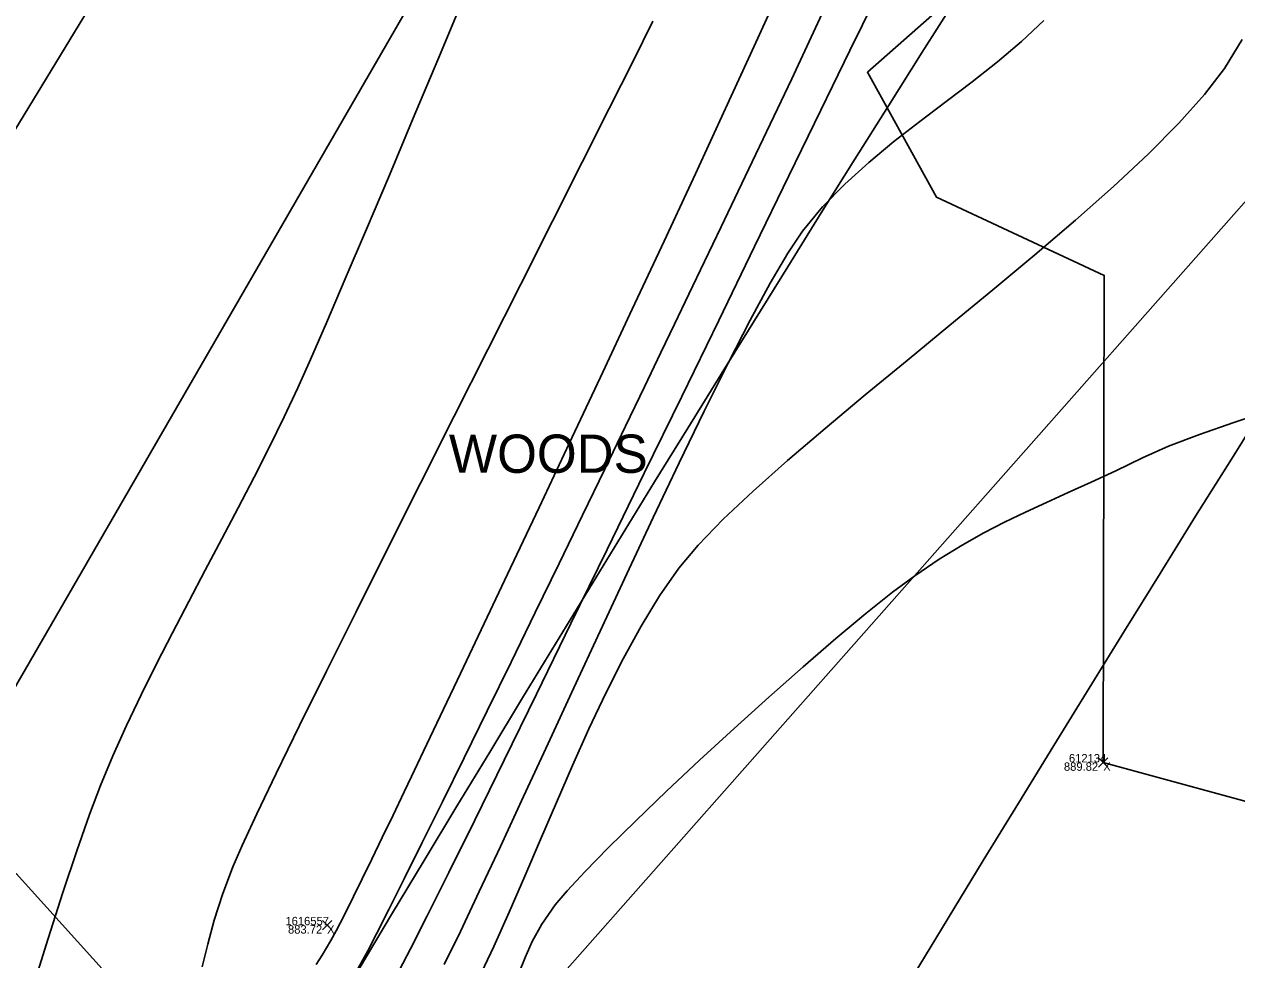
# Model space of a CAD drawing. Extents: x 1957117 to 1971063, y 701601 to 715861.
# Drawn here: x 1963605.4 to 1963656.2, y 706982.9 to 707022 of the extents above; entities that cross this region are included whole.
import ezdxf

# ---------------------------------------------------------------- set-up
doc = ezdxf.new("R2010")
doc.units = 0
for name, color, linetype in [('AP_X_Lights', 7, 'Continuous'), ('DT_X_Break_Line', 7, 'Continuous'), ('DT_X_Contour_Major', 7, 'Continuous'), ('DT_X_Contour_Minor', 7, 'Continuous'), ('DT_X_TIN_Hull', 7, 'Continuous'), ('GE_X_CL_20', 7, 'Continuous'), ('PV_P_Shoulder', 7, 'Continuous'), ('RS_Raster1', 7, 'Continuous'), ('RW_X_Esmt_RR', 7, 'Continuous'), ('SC_Scratch1', 7, 'Continuous'), ('SC_Shading5', 7, 'Continuous'), ('VG_X_Text', 7, 'Continuous'), ('VG_X_Tree_Line_Rt', 7, 'Continuous')]:
    doc.layers.add(name, color=color, linetype=linetype)

msp = doc.modelspace()

# ---------------------------------------------------------------- linework, layer by layer
at = {"layer": 'AP_X_Lights'}
for p, q in [((1963650.391, 706990.982), (1963650.779, 706991.372)), ((1963650.391, 706991.372), (1963650.779, 706990.982)), ((1963617.924, 706984.172), (1963618.312, 706984.562)), ((1963617.924, 706984.562), (1963618.312, 706984.172))]:
    msp.add_line(p, q, dxfattribs=at)
at = {"layer": 'DT_X_Break_Line'}
for points in [[(1963549.31, 706900.902), (1963567.723, 706925.142), (1963581.753, 706948.682), (1963589.114, 706971.765), (1963604.241, 706992.933), (1963630.24, 707037.886), (1963653.883, 707082.082), (1963697.483, 707112.719), (1963727.123, 707153.396), (1963737.102, 707174.095), (1963750.986, 707197.42), (1963762.997, 707214.654), (1963786.295, 707233.762), (1963816.245, 707273.278), (1963881.4, 707289.893)], [(1963755.335, 707163.417), (1963742.426, 707142.889), (1963713.346, 707102.006), (1963684.825, 707060.495), (1963659.346, 707017.806), (1963625.621, 706979.668), (1963615.63, 706955.372)]]:
    msp.add_lwpolyline(points, dxfattribs=at)
at = {"layer": 'DT_X_Contour_Major'}
msp.add_lwpolyline([(1963638.995, 707022.852), (1963638.286, 707021.324), (1963637.553, 707019.763), (1963636.807, 707018.188), (1963636.06, 707016.618), (1963635.32, 707015.071), (1963634.599, 707013.568), (1963633.907, 707012.126), (1963633.254, 707010.764), (1963632.651, 707009.503), (1963632.083, 707008.313), (1963631.394, 707006.88), (1963630.605, 707005.242), (1963629.733, 707003.44), (1963628.799, 707001.513), (1963627.822, 706999.5), (1963626.819, 706997.44), (1963625.811, 706995.373), (1963624.816, 706993.339), (1963623.853, 706991.375), (1963622.941, 706989.523), (1963622.099, 706987.821), (1963621.347, 706986.309), (1963620.703, 706985.026), (1963620.186, 706984.011), (1963619.816, 706983.304), (1963619.282, 706982.317)], dxfattribs=at)
msp.add_lwpolyline([(1963638.995, 707022.852), (1963638.286, 707021.324), (1963637.553, 707019.763), (1963636.807, 707018.188), (1963636.06, 707016.618), (1963635.32, 707015.071), (1963634.599, 707013.568), (1963633.907, 707012.126), (1963633.254, 707010.764), (1963632.651, 707009.503), (1963632.083, 707008.313), (1963631.394, 707006.88), (1963630.605, 707005.242), (1963629.733, 707003.44), (1963628.799, 707001.513), (1963627.822, 706999.5), (1963626.819, 706997.44), (1963625.811, 706995.373), (1963624.816, 706993.339), (1963623.853, 706991.375), (1963622.941, 706989.523), (1963622.099, 706987.821), (1963621.347, 706986.309), (1963620.703, 706985.026), (1963620.186, 706984.011), (1963619.816, 706983.304), (1963619.282, 706982.317)], dxfattribs=at)
at = {"layer": 'DT_X_Contour_Minor'}
for points in [[(1963637.092, 707023.556), (1963635.986, 707021.128), (1963634.79, 707018.526), (1963633.526, 707015.794), (1963632.217, 707012.98), (1963630.885, 707010.131), (1963629.554, 707007.293), (1963628.246, 707004.512), (1963626.984, 707001.836), (1963625.791, 706999.311), (1963624.688, 706996.984), (1963623.7, 706994.901), (1963622.849, 706993.108), (1963622.156, 706991.653), (1963621.646, 706990.582), (1963621.341, 706989.942), (1963620.878, 706988.974), (1963620.424, 706988.03), (1963619.988, 706987.132), (1963619.584, 706986.304), (1963619.221, 706985.567), (1963618.911, 706984.944), (1963618.665, 706984.458), (1963618.495, 706984.131), (1963618.275, 706983.727), (1963618.097, 706983.416), (1963617.91, 706983.11), (1963617.663, 706982.722)], [(1963637.092, 707023.556), (1963635.986, 707021.128), (1963634.79, 707018.526), (1963633.526, 707015.794), (1963632.217, 707012.98), (1963630.885, 707010.131), (1963629.554, 707007.293), (1963628.246, 707004.512), (1963626.984, 707001.836), (1963625.791, 706999.311), (1963624.688, 706996.984), (1963623.7, 706994.901), (1963622.849, 706993.108), (1963622.156, 706991.653), (1963621.646, 706990.582), (1963621.341, 706989.942), (1963620.878, 706988.974), (1963620.424, 706988.03), (1963619.988, 706987.132), (1963619.584, 706986.304), (1963619.221, 706985.567), (1963618.911, 706984.944), (1963618.665, 706984.458), (1963618.495, 706984.131), (1963618.275, 706983.727), (1963618.097, 706983.416), (1963617.91, 706983.11), (1963617.663, 706982.722)], [(1963623.765, 707022.993), (1963622.747, 707020.553), (1963621.724, 707018.114), (1963620.722, 707015.735), (1963619.766, 707013.477), (1963618.88, 707011.399), (1963618.088, 707009.561), (1963617.417, 707008.023), (1963616.89, 707006.844), (1963616.317, 707005.624), (1963615.705, 707004.378), (1963615.061, 707003.109), (1963614.394, 707001.824), (1963613.71, 707000.526), (1963613.019, 706999.219), (1963612.328, 706997.909), (1963611.646, 706996.599), (1963610.98, 706995.295), (1963610.338, 706994), (1963609.729, 706992.719), (1963609.16, 706991.457), (1963608.64, 706990.218), (1963608.176, 706988.994), (1963607.647, 706987.484), (1963607.068, 706985.741), (1963606.451, 706983.818), (1963605.811, 706981.768)], [(1963623.765, 707022.993), (1963622.747, 707020.553), (1963621.724, 707018.114), (1963620.722, 707015.735), (1963619.766, 707013.477), (1963618.88, 707011.399), (1963618.088, 707009.561), (1963617.417, 707008.023), (1963616.89, 707006.844), (1963616.317, 707005.624), (1963615.705, 707004.378), (1963615.061, 707003.109), (1963614.394, 707001.824), (1963613.71, 707000.526), (1963613.019, 706999.219), (1963612.328, 706997.909), (1963611.646, 706996.599), (1963610.98, 706995.295), (1963610.338, 706994), (1963609.729, 706992.719), (1963609.16, 706991.457), (1963608.64, 706990.218), (1963608.176, 706988.994), (1963607.647, 706987.484), (1963607.068, 706985.741), (1963606.451, 706983.818), (1963605.811, 706981.768)], [(1963641.042, 707023.114), (1963639.985, 707020.942), (1963638.775, 707018.454), (1963637.439, 707015.706), (1963636.004, 707012.756), (1963634.499, 707009.661), (1963632.951, 707006.479), (1963631.387, 707003.267), (1963629.834, 707000.082), (1963628.321, 706996.982), (1963626.874, 706994.024), (1963625.522, 706991.265), (1963624.291, 706988.764), (1963623.21, 706986.577), (1963622.306, 706984.762), (1963621.605, 706983.376), (1963621.137, 706982.476)], [(1963641.042, 707023.114), (1963639.985, 707020.942), (1963638.775, 707018.454), (1963637.439, 707015.706), (1963636.004, 707012.756), (1963634.499, 707009.661), (1963632.951, 707006.479), (1963631.387, 707003.267), (1963629.834, 707000.082), (1963628.321, 706996.982), (1963626.874, 706994.024), (1963625.522, 706991.265), (1963624.291, 706988.764), (1963623.21, 706986.577), (1963622.306, 706984.762), (1963621.605, 706983.376), (1963621.137, 706982.476)], [(1963631.741, 707022.171), (1963630.915, 707020.509), (1963629.923, 707018.525), (1963628.791, 707016.274), (1963627.548, 707013.808), (1963626.222, 707011.18), (1963624.841, 707008.444), (1963623.433, 707005.652), (1963622.026, 707002.858), (1963620.648, 707000.115), (1963619.327, 706997.476), (1963618.091, 706994.995), (1963616.968, 706992.724), (1963615.986, 706990.716), (1963615.173, 706989.025), (1963614.558, 706987.704), (1963614.167, 706986.806), (1963613.736, 706985.652), (1963613.398, 706984.584), (1963613.127, 706983.581), (1963612.897, 706982.624)], [(1963631.741, 707022.171), (1963630.915, 707020.509), (1963629.923, 707018.525), (1963628.791, 707016.274), (1963627.548, 707013.808), (1963626.222, 707011.18), (1963624.841, 707008.444), (1963623.433, 707005.652), (1963622.026, 707002.858), (1963620.648, 707000.115), (1963619.327, 706997.476), (1963618.091, 706994.995), (1963616.968, 706992.724), (1963615.986, 706990.716), (1963615.173, 706989.025), (1963614.558, 706987.704), (1963614.167, 706986.806), (1963613.736, 706985.652), (1963613.398, 706984.584), (1963613.127, 706983.581), (1963612.897, 706982.624)], [(1963648.106, 707022.202), (1963647.168, 707021.325), (1963646.159, 707020.476), (1963645.101, 707019.643), (1963644.012, 707018.816), (1963642.915, 707017.985), (1963641.829, 707017.138), (1963640.775, 707016.267), (1963639.774, 707015.359), (1963638.846, 707014.405), (1963638.011, 707013.394), (1963637.395, 707012.475), (1963636.658, 707011.219), (1963635.819, 707009.671), (1963634.893, 707007.873), (1963633.896, 707005.87), (1963632.846, 707003.704), (1963631.758, 707001.42), (1963630.65, 706999.061), (1963629.537, 706996.67), (1963628.436, 706994.292), (1963627.364, 706991.969), (1963626.338, 706989.747), (1963625.373, 706987.667), (1963624.486, 706985.773), (1963623.693, 706984.11), (1963623.012, 706982.721)], [(1963648.106, 707022.202), (1963647.168, 707021.325), (1963646.159, 707020.476), (1963645.101, 707019.643), (1963644.012, 707018.816), (1963642.915, 707017.985), (1963641.829, 707017.138), (1963640.775, 707016.267), (1963639.774, 707015.359), (1963638.846, 707014.405), (1963638.011, 707013.394), (1963637.395, 707012.475), (1963636.658, 707011.219), (1963635.819, 707009.671), (1963634.893, 707007.873), (1963633.896, 707005.87), (1963632.846, 707003.704), (1963631.758, 707001.42), (1963630.65, 706999.061), (1963629.537, 706996.67), (1963628.436, 706994.292), (1963627.364, 706991.969), (1963626.338, 706989.747), (1963625.373, 706987.667), (1963624.486, 706985.773), (1963623.693, 706984.11), (1963623.012, 706982.721)], [(1963656.405, 707021.406), (1963655.664, 707020.197), (1963654.827, 707019.102), (1963653.75, 707017.904), (1963652.467, 707016.62), (1963651.012, 707015.265), (1963649.421, 707013.856), (1963647.728, 707012.408), (1963645.968, 707010.937), (1963644.176, 707009.459), (1963642.386, 707007.99), (1963640.633, 707006.547), (1963638.951, 707005.144), (1963637.377, 707003.799), (1963635.943, 707002.526), (1963634.685, 707001.343), (1963633.638, 707000.264), (1963632.836, 706999.306), (1963632.03, 706998.147), (1963631.254, 706996.876), (1963630.505, 706995.512), (1963629.779, 706994.074), (1963629.074, 706992.58), (1963628.386, 706991.049), (1963627.712, 706989.498), (1963627.048, 706987.947), (1963626.392, 706986.413), (1963625.741, 706984.915), (1963625.09, 706983.472), (1963624.437, 706982.101)], [(1963656.405, 707021.406), (1963655.664, 707020.197), (1963654.827, 707019.102), (1963653.75, 707017.904), (1963652.467, 707016.62), (1963651.012, 707015.265), (1963649.421, 707013.856), (1963647.728, 707012.408), (1963645.968, 707010.937), (1963644.176, 707009.459), (1963642.386, 707007.99), (1963640.633, 707006.547), (1963638.951, 707005.144), (1963637.377, 707003.799), (1963635.943, 707002.526), (1963634.685, 707001.343), (1963633.638, 707000.264), (1963632.836, 706999.306), (1963632.03, 706998.147), (1963631.254, 706996.876), (1963630.505, 706995.512), (1963629.779, 706994.074), (1963629.074, 706992.58), (1963628.386, 706991.049), (1963627.712, 706989.498), (1963627.048, 706987.947), (1963626.392, 706986.413), (1963625.741, 706984.915), (1963625.09, 706983.472), (1963624.437, 706982.101)], [(1963657.603, 707005.907), (1963656.054, 707005.392), (1963654.611, 707004.895), (1963653.321, 707004.407), (1963652.23, 707003.92), (1963651.11, 707003.374), (1963650.08, 707002.894), (1963649.12, 707002.46), (1963648.211, 707002.051), (1963647.332, 707001.648), (1963646.464, 707001.228), (1963645.586, 707000.772), (1963644.68, 707000.26), (1963643.724, 706999.67), (1963642.7, 706998.982), (1963641.774, 706998.296), (1963640.66, 706997.408), (1963639.4, 706996.356), (1963638.033, 706995.177), (1963636.601, 706993.912), (1963635.144, 706992.597), (1963633.703, 706991.27), (1963632.318, 706989.971), (1963631.03, 706988.737), (1963629.88, 706987.607), (1963628.908, 706986.618), (1963628.154, 706985.809), (1963627.66, 706985.219), (1963627.104, 706984.409), (1963626.702, 706983.692), (1963626.4, 706983.025), (1963626.143, 706982.364)], [(1963657.603, 707005.907), (1963656.054, 707005.392), (1963654.611, 707004.895), (1963653.321, 707004.407), (1963652.23, 707003.92), (1963651.11, 707003.374), (1963650.08, 707002.894), (1963649.12, 707002.46), (1963648.211, 707002.051), (1963647.332, 707001.648), (1963646.464, 707001.228), (1963645.586, 707000.772), (1963644.68, 707000.26), (1963643.724, 706999.67), (1963642.7, 706998.982), (1963641.774, 706998.296), (1963640.66, 706997.408), (1963639.4, 706996.356), (1963638.033, 706995.177), (1963636.601, 706993.912), (1963635.144, 706992.597), (1963633.703, 706991.27), (1963632.318, 706989.971), (1963631.03, 706988.737), (1963629.88, 706987.607), (1963628.908, 706986.618), (1963628.154, 706985.809), (1963627.66, 706985.219), (1963627.104, 706984.409), (1963626.702, 706983.692), (1963626.4, 706983.025), (1963626.143, 706982.364)]]:
    msp.add_lwpolyline(points, dxfattribs=at)
at = {"layer": 'DT_X_TIN_Hull'}
msp.add_lwpolyline([(1963703.286, 707168.809), (1963648.079, 707085.514), (1963621.011, 707043.83), (1963593.877, 706999.304), (1963589.114, 706971.765), (1963567.723, 706925.142), (1963549.31, 706900.902), (1963528.347, 706884.461), (1963517.147, 706862.571), (1963523.867, 706855.857), (1963523.011, 706853.339), (1963521.692, 706850.009), (1963519.369, 706846.113), (1963518.594, 706843.545), (1963516.406, 706840.496), (1963508.17, 706822.684), (1963495.509, 706817.37), (1963480.654, 706774.214)], dxfattribs=at)
at = {"layer": 'GE_X_CL_20'}
msp.add_arc((1965275.353, 705991.399), 1909.859, 144.852303, 166.495347, dxfattribs=at)
at = {"layer": 'RW_X_Esmt_RR'}
for radius, end in [(1929.859, 154.913686), (1879.859, 166.495347)]:
    msp.add_arc((1965275.353, 705991.399), radius, 144.852303, end, dxfattribs=at)
at = {"layer": 'SC_Shading5'}
for points in [[(1963589.678, 706586.994), (1963626.625, 706689.548), (1963651.76, 706746.832), (1963668.09, 706778.596), (1963682.768, 706805.402), (1963734.424, 706911.594), (1963826.849, 707116.717), (1963877.258, 707215.645), (1963964.981, 707354.472), (1964070.526, 707509.355), (1964132.574, 707601.994), (1964163.9, 707642.169), (1964191.2, 707685.167), (1964278.98, 707807.131), (1964326.11, 707874.364), (1964396.427, 707968.962), (1964508.519, 708133.679), (1964655.588, 708336.552), (1964745.319, 708429.172), (1964840.327, 708522.317), (1964988.178, 708660.245), (1965089.796, 708739.041), (1965251.743, 708835.216), (1965415.807, 708922.048), (1965866.2, 709149.38), (1966173.543, 709294.131), (1966283.627, 709338.196), (1966534.003, 709419.214), (1966689.084, 709471.266), (1967008.468, 709641.817), (1967166.677, 709750.124), (1967422.113, 709931.083), (1967818.707, 710198.831), (1968187.021, 710459.852), (1968360.589, 710592.493), (1968496.543, 710707.847), (1968606.427, 710809.378), (1968733.391, 710937.091), (1968807.28, 711025.4), (1968843.008, 711077.094), (1968863.233, 711106.099), (1968909.747, 711171.311), (1968974.133, 711279.559), (1969130.932, 711546.915), (1969247.433, 711744.686), (1969402.714, 712016.424), (1969505.287, 712191.789), (1969666.311, 712460.805), (1969771.586, 712639.896), (1969880.058, 712820.917), (1969964.994, 712955.706), (1969990.005, 713000.084), (1970030.065, 713068.479)], [(1963609.915, 706579.703), (1963646.615, 706681.572), (1963671.193, 706737.585), (1963687.092, 706768.511), (1963701.884, 706795.526), (1963753.906, 706902.469), (1963846.249, 707107.41), (1963895.973, 707204.994), (1963982.966, 707342.667), (1964088.35, 707497.312), (1964150.015, 707589.379), (1964181.502, 707629.761), (1964209.024, 707673.109), (1964296.517, 707794.674), (1964343.552, 707861.772), (1964413.958, 707956.489), (1964526.123, 708121.313), (1964672.104, 708322.686), (1964760.576, 708414.006), (1964855.195, 708506.77), (1965002.134, 708643.847), (1965101.925, 708721.226), (1965262.272, 708816.451), (1965425.685, 708902.939), (1965875.63, 709130.044), (1966182.13, 709274.398), (1966290.944, 709317.954), (1966540.737, 709398.785), (1966697.632, 709451.445), (1967019.644, 709623.399), (1967178.971, 709732.471), (1967434.35, 709913.39), (1967830.945, 710181.14), (1968199.774, 710442.525), (1968374.086, 710575.735), (1968510.806, 710691.739), (1968621.36, 710793.889), (1968749.296, 710922.58), (1968824.413, 711012.355), (1968860.678, 711064.827), (1968880.812, 711093.701), (1968927.778, 711159.547), (1968992.655, 711268.62), (1969149.476, 711536.015), (1969266.039, 711733.891), (1969421.336, 712005.657), (1969523.8, 712180.835), (1969684.812, 712449.831), (1969790.084, 712628.917), (1969898.385, 712809.653), (1969983.474, 712944.685), (1970008.657, 712989.367), (1970048.626, 713057.607)]]:
    msp.add_spline(points, degree=3, dxfattribs=at)
at = {"layer": 'VG_X_Tree_Line_Rt'}
msp.add_lwpolyline([(1963573.77, 706983.682), (1963586.97, 706980.515), (1963593.632, 706977.894), (1963601.041, 706983.061), (1963605.103, 706986.528), (1963612.286, 706978.568), (1963617.621, 706964.323), (1963626.613, 706959.62), (1963642.596, 706955.368), (1963650.263, 706957.291), (1963648.963, 706966.769), (1963654.876, 706975.478), (1963659.941, 706988.619), (1963650.585, 706991.177), (1963650.585, 706991.177), (1963650.632, 707011.544), (1963643.617, 707014.813), (1963640.72, 707020.039), (1963646.459, 707025.105), (1963651.969, 707033.835), (1963650.594, 707043.819), (1963652.976, 707045.449), (1963657.236, 707035.654)], dxfattribs=at)

# ---------------------------------------------------------------- texts
at = {"layer": 'PV_P_Shoulder'}
for s, p in [('889.82', (1963648.943, 706990.827)), ('883.72', (1963616.481, 706984.017))]:
    msp.add_text(s, height=0.35, dxfattribs=at).set_placement(p)
at = {"layer": 'RS_Raster1'}
for s, p in [('612134', (1963649.152, 706991.177)), ('1616557', (1963616.374, 706984.367))]:
    msp.add_text(s, height=0.35, dxfattribs=at).set_placement(p)
at = {"layer": 'SC_Scratch1'}
for p in [(1963650.585, 706990.827), (1963618.118, 706984.017)]:
    msp.add_text('X', height=0.35, dxfattribs=at).set_placement(p)
at = {"layer": 'VG_X_Text'}
msp.add_text('WOODS', height=1.6, dxfattribs=at).set_placement((1963623.211, 707003.287))

doc.saveas('drawing.dxf')
